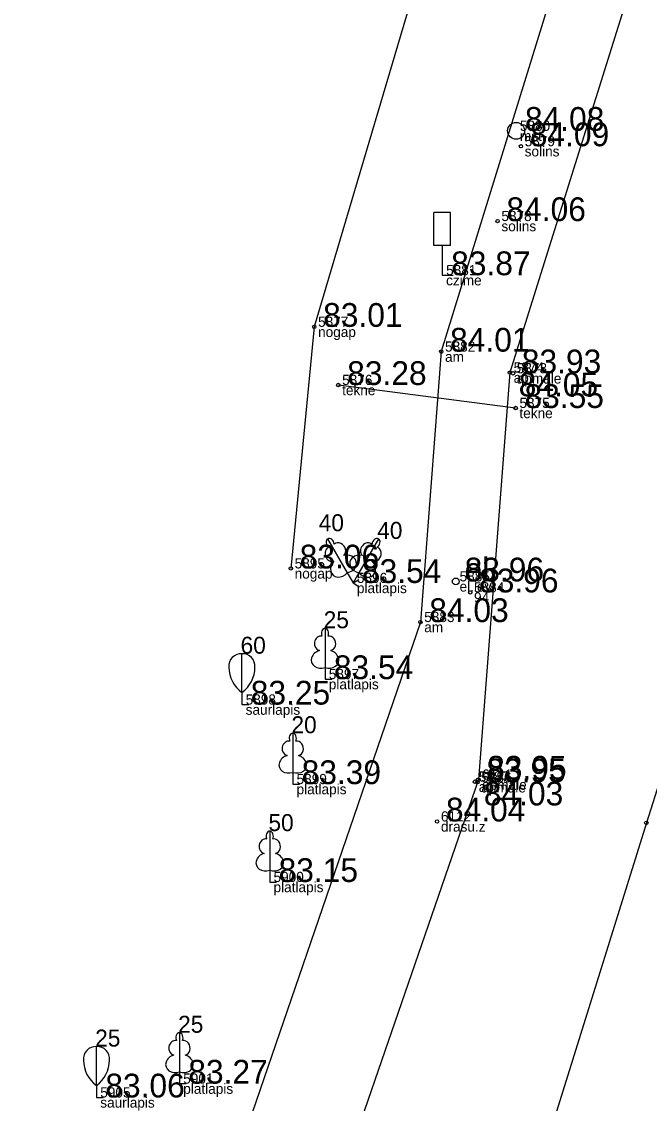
# Model space of a CAD drawing. Extents: x 614911 to 615803, y 262110 to 264311.
# Drawn here: x 615509.84 to 615528.35, y 262690.16 to 262722.04 of the extents above; entities that cross this region are included whole.
import ezdxf

# ---------------------------------------------------------------- set-up
doc = ezdxf.new("R2010")
doc.units = 0
for name, color, linetype in [('Level 1', 7, 'Continuous'), ('Level 11', 7, 'Continuous'), ('Level 14', 7, 'Continuous'), ('Level 16', 7, 'Continuous'), ('Level 31', 7, 'Continuous'), ('Level 37', 7, 'Continuous'), ('Level 53', 7, 'Continuous'), ('Level 54', 7, 'Continuous'), ('Level 57', 7, 'Continuous'), ('Level 58', 7, 'Continuous'), ('Level 7', 7, 'Continuous')]:
    doc.layers.add(name, color=color, linetype=linetype)

msp = doc.modelspace()

# ---------------------------------------------------------------- linework, layer by layer
at = {"layer": 'Level 1'}
for p, q in [((615519.44, 262705.799), (615519.613, 262705.498)), ((615519.786, 262705.799), (615519.613, 262705.498)), ((615519.613, 262705.498), (615519.786, 262705.598)), ((615519.613, 262705.498), (615519.786, 262705.398)), ((615516.335, 262702.265), (615516.335, 262703.413)), ((615518.785, 262703.01), (615518.785, 262702.663)), ((615518.785, 262702.663), (615518.985, 262702.663)), ((615516.335, 262702.265), (615516.335, 262701.913)), ((615516.335, 262701.913), (615516.535, 262701.913)), ((615517.835, 262699.916), (615517.835, 262699.569)), ((615517.835, 262699.569), (615518.035, 262699.569)), ((615517.156, 262697.031), (615517.156, 262696.684)), ((615517.156, 262696.684), (615517.356, 262696.684)), ((615512.048, 262690.686), (615512.048, 262691.834)), ((615514.494, 262691.088), (615514.494, 262690.741)), ((615512.048, 262690.686), (615512.048, 262690.334)), ((615514.494, 262690.741), (615514.694, 262690.741)), ((615512.048, 262690.334), (615512.248, 262690.334))]:
    msp.add_line(p, q, dxfattribs=at)
for points in [[(615518.863, 262706.797), (615519.44, 262705.799)], [(615519.057, 262706.641), (615519.055, 262706.641)], [(615520.363, 262706.797), (615519.786, 262705.799)], [(615520.324, 262706.551), (615520.324, 262706.552)], [(615518.785, 262704.163), (615518.785, 262703.01)], [(615518.875, 262703.931), (615518.874, 262703.932)], [(615517.835, 262701.069), (615517.835, 262699.916)], [(615517.925, 262700.837), (615517.924, 262700.838)], [(615517.156, 262698.184), (615517.156, 262697.031)], [(615517.246, 262697.952), (615517.245, 262697.953)], [(615514.494, 262692.241), (615514.494, 262691.088)], [(615514.584, 262692.009), (615514.583, 262692.01)]]:
    msp.add_lwpolyline(points, dxfattribs=at)
for centre, radius, start, end in [((615516.315, 262703.047), 0.366, 86.7958, 185.3935), ((615516.355, 262703.047), 0.366, 354.6065, 93.2042), ((615516.894, 262703.026), 0.944, 180.7841, 233.6862), ((615515.776, 262703.026), 0.944, 306.3138, 359.2159), ((615512.028, 262691.468), 0.366, 86.7958, 185.3935), ((615512.068, 262691.468), 0.366, 354.6065, 93.2042), ((615512.607, 262691.447), 0.944, 180.7841, 233.6862), ((615511.489, 262691.447), 0.944, 306.3138, 359.2159)]:
    msp.add_arc(centre, radius, start, end, dxfattribs=at)
for centre, major_axis, ratio, start_param, end_param in [((615518.938, 262706.667), (0.075, -0.13), 0.707107, 3.14537, 5.287485), ((615518.938, 262706.667), (0.075, -0.13), 0.707107, 0.995701, 3.137816), ((615519.197, 262706.476), (0.14, -0.165), 0.861323, 0, 3.141593), ((615520.029, 262706.476), (-0.14, -0.165), 0.861323, 3.141593, 6.283185), ((615520.288, 262706.667), (-0.075, -0.13), 0.707107, 3.14537, 5.287485), ((615520.288, 262706.667), (-0.075, -0.13), 0.707107, 0.995701, 3.137816), ((615518.974, 262706.348), (0.073, -0.203), 0.861323, 3.141593, 6.283185), ((615519.394, 262706.056), (-0.313, -0.071), 0.814445, 1.531171, 4.712389), ((615519.832, 262706.056), (0.313, -0.071), 0.814445, 1.570796, 4.752015), ((615520.252, 262706.348), (-0.073, -0.203), 0.861323, 0, 3.141593), ((615519.239, 262705.967), (0.218, 0.236), 0.814445, 1.570796, 4.752015), ((615519.987, 262705.967), (-0.218, 0.236), 0.814445, 1.531171, 4.712389), ((615518.785, 262704.013), (0, -0.15), 0.707107, 3.14537, 5.287485), ((615518.785, 262704.013), (0, -0.15), 0.707107, 0.995701, 3.137816), ((615518.657, 262703.718), (-0.039, -0.212), 0.861323, 3.141593, 6.283185), ((615518.913, 262703.718), (0.039, -0.212), 0.861323, 0, 3.141593), ((615518.695, 262703.256), (0.307, 0.095), 0.814445, 1.570796, 4.752015), ((615518.875, 262703.256), (-0.307, 0.095), 0.814445, 1.531171, 4.712389), ((615517.707, 262700.624), (-0.039, -0.212), 0.861323, 3.141593, 6.283185), ((615517.835, 262700.919), (0, -0.15), 0.707107, 3.14537, 5.287485), ((615517.835, 262700.919), (0, -0.15), 0.707107, 0.995701, 3.137816), ((615517.963, 262700.624), (0.039, -0.212), 0.861323, 0, 3.141593), ((615517.745, 262700.162), (0.307, 0.095), 0.814445, 1.570796, 4.752015), ((615517.925, 262700.162), (-0.307, 0.095), 0.814445, 1.531171, 4.712389), ((615517.156, 262698.034), (0, -0.15), 0.707107, 3.14537, 5.287485), ((615517.156, 262698.034), (0, -0.15), 0.707107, 0.995701, 3.137816), ((615517.028, 262697.739), (-0.039, -0.212), 0.861323, 3.141593, 6.283185), ((615517.284, 262697.739), (0.039, -0.212), 0.861323, 0, 3.141593), ((615517.066, 262697.277), (0.307, 0.095), 0.814445, 1.570796, 4.752015), ((615517.246, 262697.277), (-0.307, 0.095), 0.814445, 1.531171, 4.712389), ((615514.494, 262692.091), (0, -0.15), 0.707107, 3.14537, 5.287485), ((615514.494, 262692.091), (0, -0.15), 0.707107, 0.995701, 3.137816), ((615514.366, 262691.796), (-0.039, -0.212), 0.861323, 3.141593, 6.283185), ((615514.622, 262691.796), (0.039, -0.212), 0.861323, 0, 3.141593), ((615514.404, 262691.334), (0.307, 0.095), 0.814445, 1.570796, 4.752015), ((615514.584, 262691.334), (-0.307, 0.095), 0.814445, 1.531171, 4.712389)]:
    msp.add_ellipse(centre, major_axis=major_axis, ratio=ratio, start_param=start_param, end_param=end_param, dxfattribs=at)
at = {"layer": 'Level 11'}
msp.add_line((615524.405, 262710.654), (615519.178, 262711.332), dxfattribs=at)
at = {"layer": 'Level 14'}
msp.add_circle((615524.418, 262718.823), 0.25, dxfattribs=at)
at = {"layer": 'Level 16'}
for p, q in [((615522.489, 262716.415), (615521.989, 262716.415)), ((615521.989, 262715.446), (615521.989, 262716.415)), ((615522.489, 262715.446), (615522.489, 262716.415)), ((615522.489, 262715.446), (615521.989, 262715.446)), ((615522.243, 262715.446), (615522.243, 262714.568)), ((615522.243, 262714.568), (615522.558, 262714.568))]:
    msp.add_line(p, q, dxfattribs=at)
at = {"layer": 'Level 31'}
msp.add_lwpolyline([(615526.59, 262766.303), (615528.626, 262765.403), (615530.987, 262765.851), (615534.227, 262763.81), (615536.531, 262760.47), (615533.933, 262751.044), (615528.112, 262743.376), (615524.958, 262734.734), (615522.034, 262725.079), (615518.469, 262713.046), (615517.778, 262705.925)], dxfattribs=at)
at = {"layer": 'Level 37'}
for points in [[(615536.674, 262766.53), (615539.466, 262763.47), (615540.96, 262761.183), (615541.063, 262759.839), (615536.591, 262745.98), (615536.177, 262745.037), (615532.44, 262739.724), (615528.2, 262731.724), (615522.211, 262712.315), (615521.598, 262704.345), (615516.403, 262689.191), (615514.553, 262685.618), (615513.094, 262684.223), (615511.615, 262683.126), (615511.267, 262681.608), (615509.771, 262682.026)], [(615539.466, 262763.47), (615540.8, 262763.908), (615542.209, 262761.975), (615542.441, 262759.475), (615537.549, 262744.366), (615530.265, 262730.98), (615524.234, 262711.699), (615523.305, 262699.701), (615519.166, 262687.677), (615518.697, 262686.329)], [(615542.539, 262742.214), (615537.852, 262728.291), (615532.442, 262711.621), (615528.258, 262698.427), (615522.759, 262680.784)]]:
    msp.add_lwpolyline(points, dxfattribs=at)
at = {"layer": 'Level 57'}
for centre in [(615524.56, 262718.369), (615523.873, 262716.163), (615518.469, 262713.046), (615522.211, 262712.315), (615524.234, 262711.699), (615524.326, 262711.676), (615519.178, 262711.332), (615524.405, 262710.654), (615517.778, 262705.925), (615523.066, 262705.22), (615521.598, 262704.345), (615523.206, 262699.641), (615523.28, 262699.623), (615523.305, 262699.701), (615522.09, 262698.468), (615528.258, 262698.427)]:
    msp.add_circle(centre, 0.05, dxfattribs=at)
at = {"layer": 'Level 58'}
for centre in [(615524.56, 262718.369), (615523.873, 262716.163), (615518.469, 262713.046), (615522.211, 262712.315), (615524.234, 262711.699), (615524.326, 262711.676), (615519.178, 262711.332), (615524.405, 262710.654), (615517.778, 262705.925), (615523.066, 262705.22), (615521.598, 262704.345), (615523.206, 262699.641), (615523.28, 262699.623), (615523.305, 262699.701), (615522.09, 262698.468), (615528.258, 262698.427)]:
    msp.add_circle(centre, 0.05, dxfattribs=at)
at = {"layer": 'Level 7'}
msp.add_circle((615522.64, 262705.543), 0.1, dxfattribs=at)

# ---------------------------------------------------------------- texts
at = {"layer": 'Level 1'}
for s, p in [(' 40', (615518.413, 262707.022)), (' 40', (615520.138, 262706.797)), (' 25', (615518.56, 262704.163)), (' 60', (615516.11, 262703.413)), (' 20', (615517.61, 262701.069)), (' 50', (615516.931, 262698.184)), (' 25', (615514.269, 262692.241)), (' 25', (615511.823, 262691.834))]:
    msp.add_text(s, height=0.5, dxfattribs=at).set_placement(p)
at = {"layer": 'Level 53'}
for s, p in [(' mst', (615524.418, 262718.523)), (' solins', (615524.56, 262718.069)), (' solins', (615523.873, 262715.863)), (' czime', (615522.243, 262714.268)), (' nogap', (615518.469, 262712.746)), (' am', (615522.211, 262712.015)), (' apmale', (615524.326, 262711.376)), (' ap', (615524.234, 262711.399)), (' tekne', (615519.178, 262711.032)), (' tekne', (615524.405, 262710.354)), (' nogap', (615517.778, 262705.625)), (' platlapis', (615519.613, 262705.198)), (' el.iev', (615522.64, 262705.243)), (' 94', (615523.066, 262704.92)), (' am', (615521.598, 262704.045)), (' platlapis', (615518.785, 262702.363)), (' saurlapis', (615516.335, 262701.613)), (' platlapis', (615517.835, 262699.269)), (' ap', (615523.206, 262699.341)), (' apmale', (615523.28, 262699.323)), (' apmale', (615523.305, 262699.401)), (' drasu.z', (615522.09, 262698.168)), (' platlapis', (615517.156, 262696.384)), (' platlapis', (615514.494, 262690.441)), (' saurlapis', (615512.048, 262690.034))]:
    msp.add_text(s, height=0.3, dxfattribs=at).set_placement(p)
at = {"layer": 'Level 54'}
for s, p in [(' 5880', (615524.418, 262718.823)), (' 5879', (615524.56, 262718.369)), (' 5878', (615523.873, 262716.163)), (' 5881', (615522.243, 262714.568)), (' 5877', (615518.469, 262713.046)), (' 5882', (615522.211, 262712.315)), (' 5874', (615524.234, 262711.699)), (' 5873', (615524.326, 262711.676)), (' 5876', (615519.178, 262711.332)), (' 5875', (615524.405, 262710.654)), (' 5895', (615517.778, 262705.925)), (' 5896', (615519.613, 262705.498)), (' 5885', (615522.64, 262705.543)), (' 5884', (615523.066, 262705.22)), (' 5883', (615521.598, 262704.345)), (' 5897', (615518.785, 262702.663)), (' 5898', (615516.335, 262701.913)), (' 5887', (615523.206, 262699.641)), (' 5886', (615523.28, 262699.623)), (' 6111', (615523.305, 262699.701)), (' 5899', (615517.835, 262699.569)), (' 6112', (615522.09, 262698.468)), (' 5900', (615517.156, 262696.684)), (' 5901', (615514.494, 262690.741)), (' 5905', (615512.048, 262690.334))]:
    msp.add_text(s, height=0.3, dxfattribs=at).set_placement(p)
at = {"layer": 'Level 58'}
for s, p in [(' 84.08', (615524.418, 262718.823)), (' 84.09', (615524.56, 262718.369)), (' 84.06', (615523.873, 262716.163)), (' 83.87', (615522.243, 262714.568)), (' 83.01', (615518.469, 262713.046)), (' 84.01', (615522.211, 262712.315)), (' 83.93', (615524.326, 262711.676)), (' 83.28', (615519.178, 262711.332)), (' 84.05', (615524.234, 262710.999)), (' 83.55', (615524.405, 262710.654)), (' 83.06', (615517.778, 262705.925)), (' 83.54', (615519.613, 262705.498)), (' 83.96', (615522.64, 262705.543)), (' 83.96', (615523.066, 262705.22)), (' 84.03', (615521.598, 262704.345)), (' 83.54', (615518.785, 262702.663)), (' 83.25', (615516.335, 262701.913)), (' 83.39', (615517.835, 262699.569)), (' 83.95', (615523.28, 262699.623)), (' 83.95', (615523.305, 262699.701)), (' 84.03', (615523.206, 262698.941)), (' 84.04', (615522.09, 262698.468)), (' 83.15', (615517.156, 262696.684)), (' 83.27', (615514.494, 262690.741)), (' 83.06', (615512.048, 262690.334))]:
    msp.add_text(s, height=0.7, dxfattribs=at).set_placement(p)
at = {"layer": 'Level 7'}
msp.add_text(' el.', height=0.7, dxfattribs=at).set_placement((615522.64, 262705.543))

doc.saveas('drawing.dxf')
